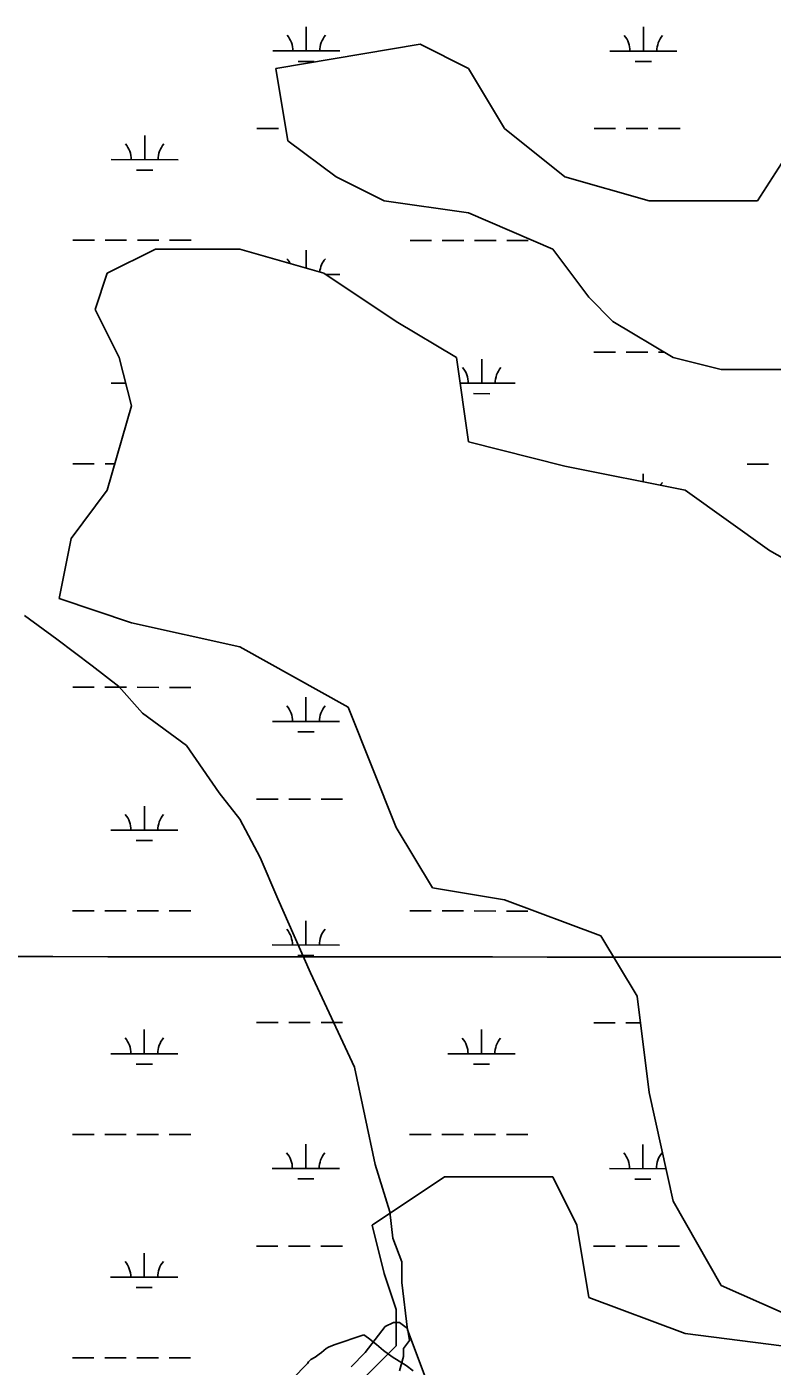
# Model space of a CAD drawing. Extents: x 3245246 to 3283090, y 806824 to 832173.
# Drawn here: x 3252248 to 3253357, y 823726 to 825719 of the extents above; entities that cross this region are included whole.
import ezdxf

# ---------------------------------------------------------------- set-up
doc = ezdxf.new("R2010")
doc.units = 0
for name, color, linetype in [('V-GRID-MAJR', 7, 'Continuous'), ('V-SITE-VEGE', 7, 'Continuous'), ('V-TOPO-SHOR', 7, 'Continuous'), ('V-WETL-SWMP', 7, 'Continuous')]:
    doc.layers.add(name, color=color, linetype=linetype)

msp = doc.modelspace()

# ---------------------------------------------------------------- linework, layer by layer
at = {"layer": 'V-GRID-MAJR'}
msp.add_spline([(3249423.5, 824337.8), (3254658.5, 824333.6), (3259893.4, 824330.1), (3265128.4, 824327.5), (3270363.4, 824325.6), (3275598.4, 824324.4), (3280833.3, 824324.1)], degree=3, dxfattribs=at)
at = {"layer": 'V-SITE-VEGE'}
for p, q in [((3252749.5, 823772.4), (3252705.1, 823757.8)), ((3252756.4, 823767.7), (3252749.5, 823772.4)), ((3252768.1, 823758.4), (3252756.4, 823767.7)), ((3252693.5, 823752), (3252686.5, 823746.2)), ((3252696.9, 823754.3), (3252693.5, 823752)), ((3252705.1, 823757.8), (3252696.9, 823754.3)), ((3252778.6, 823749.1), (3252768.1, 823758.4)), ((3252791.4, 823739.8), (3252778.6, 823749.1)), ((3252665.7, 823729.9), (3252642.5, 823706.6)), ((3252666.8, 823732.2), (3252665.7, 823729.9)), ((3252670.3, 823735.7), (3252666.8, 823732.2)), ((3252677.2, 823739.2), (3252670.3, 823735.7)), ((3252683, 823743.8), (3252677.2, 823739.2)), ((3252686.5, 823746.2), (3252683, 823743.8)), ((3252812.3, 823727), (3252791.4, 823739.8)), ((3252822.8, 823718.9), (3252812.3, 823727))]:
    msp.add_line(p, q, dxfattribs=at)
at = {"layer": 'V-TOPO-SHOR'}
for points in [[(3252244.2, 824843), (3252292.5, 824807.8), (3252345.1, 824768.3), (3252384.6, 824737.6), (3252419.8, 824698), (3252485.6, 824649.7), (3252533.9, 824579.4), (3252564.6, 824539.9), (3252595.3, 824482.8), (3252621.6, 824421.3), (3252669.9, 824311.5), (3252735.7, 824171), (3252766.3, 824026.1), (3252788.3, 823955.8), (3252792.6, 823916.3), (3252805.8, 823881.1), (3252805.8, 823850.4), (3252814.5, 823780.1), (3252840.9, 823709.9)], [(3252802.3, 823719.1), (3252808.3, 823740.1), (3252808.3, 823752), (3252817.3, 823764), (3252814.3, 823781.9), (3252802.3, 823790.9), (3252793.4, 823790.9), (3252781.4, 823784.9), (3252751.4, 823746.1), (3252730.5, 823725.1)]]:
    msp.add_lwpolyline(points, dxfattribs=at)
at = {"layer": 'V-WETL-SWMP'}
for p, q in [((3252663.7, 825683.4), (3252663.7, 825719.4)), ((3253165.6, 825683.2), (3253165.6, 825719.2)), ((3253496.6, 825711.3), (3253335.3, 825460.2)), ((3252613.7, 825683.5), (3252713.7, 825683.4)), ((3252833.5, 825693.4), (3252618.4, 825657.5)), ((3252905.2, 825657.5), (3252833.5, 825693.4)), ((3253115.6, 825683.2), (3253215.6, 825683.2)), ((3252651.7, 825668), (3252675.7, 825668)), ((3253153.6, 825667.8), (3253177.6, 825667.8)), ((3252618.4, 825657.5), (3252636.3, 825549.9)), ((3252958.9, 825567.8), (3252905.2, 825657.5)), ((3252590.3, 825568), (3252622.3, 825568)), ((3253048.5, 825496.1), (3252958.9, 825567.8)), ((3253092.2, 825567.8), (3253124.2, 825567.8)), ((3253140.2, 825567.8), (3253172.2, 825567.8)), ((3253188.2, 825567.8), (3253220.2, 825567.8)), ((3252423.2, 825521.7), (3252423.2, 825557.7)), ((3252636.3, 825549.9), (3252708, 825496.1)), ((3252373.2, 825521.7), (3252473.2, 825521.6)), ((3252411.2, 825506.2), (3252435.2, 825506.2)), ((3252708, 825496.1), (3252779.7, 825460.2)), ((3253174, 825460.2), (3253048.5, 825496.1)), ((3252779.7, 825460.2), (3252905.2, 825442.3)), ((3252905.2, 825442.3), (3253030.6, 825388.5)), ((3253335.3, 825460.2), (3253174, 825460.2)), ((3252316.3, 825401.6), (3252348.3, 825401.6)), ((3252364.3, 825401.6), (3252396.3, 825401.6)), ((3252412.3, 825401.6), (3252444.3, 825401.6)), ((3252460.3, 825401.6), (3252492.3, 825401.6)), ((3252818.2, 825401.4), (3252850.2, 825401.4)), ((3252439.2, 825388.5), (3252367.5, 825352.6)), ((3252564.6, 825388.5), (3252439.2, 825388.5)), ((3252690.1, 825352.6), (3252564.6, 825388.5)), ((3252663.6, 825360.2), (3252663.6, 825386.8)), ((3252866.2, 825401.4), (3252898.2, 825401.4)), ((3252914.2, 825401.4), (3252946.2, 825401.4)), ((3252962.2, 825401.4), (3252994.2, 825401.4)), ((3253030.6, 825388.5), (3253084.4, 825316.8)), ((3252367.5, 825352.6), (3252349.6, 825298.8)), ((3252797.6, 825280.9), (3252690.1, 825352.6)), ((3252692.9, 825350.7), (3252713.6, 825350.7)), ((3253084.4, 825316.8), (3253120.2, 825280.9)), ((3252349.6, 825298.8), (3252385.4, 825227.1)), ((3252887.2, 825227.1), (3252797.6, 825280.9)), ((3253120.2, 825280.9), (3253209.8, 825227.1)), ((3252385.4, 825227.1), (3252403.4, 825155.3)), ((3252905.2, 825101.5), (3252887.2, 825227.1)), ((3252924.9, 825188.8), (3252925, 825224.8)), ((3253092, 825235.1), (3253124, 825235.1)), ((3253140, 825235.1), (3253172, 825235.1)), ((3253188, 825235.1), (3253196.5, 825235.1)), ((3253209.8, 825227.1), (3253281.5, 825209.1)), ((3253281.5, 825209.1), (3253442.8, 825209.1)), ((3252373, 825189), (3252394.9, 825189)), ((3252892.7, 825188.8), (3252974.9, 825188.8)), ((3252912.9, 825173.4), (3252936.9, 825173.3)), ((3252403.4, 825155.3), (3252367.5, 825029.8)), ((3253048.5, 825065.7), (3252905.2, 825101.5)), ((3252316.1, 825069), (3252348.1, 825069)), ((3252364.1, 825069), (3252378.7, 825068.9)), ((3253227.7, 825029.8), (3253048.5, 825065.7)), ((3253320, 825068.5), (3253352, 825068.5)), ((3253165.3, 825042.3), (3253165.4, 825053.9)), ((3252367.5, 825029.8), (3252313.7, 824958)), ((3253353.2, 824940.1), (3253227.7, 825029.8)), ((3252313.7, 824958), (3252295.8, 824868.4)), ((3253478.6, 824868.4), (3253353.2, 824940.1)), ((3252295.8, 824868.4), (3252403.4, 824832.5)), ((3252403.4, 824832.5), (3252564.6, 824796.6)), ((3252564.6, 824796.6), (3252725.9, 824707)), ((3252316, 824736.3), (3252348, 824736.3)), ((3252364, 824736.3), (3252396, 824736.3)), ((3252412, 824736.3), (3252444, 824736.2)), ((3252460, 824736.2), (3252492, 824736.2)), ((3252663.3, 824685.4), (3252663.3, 824721.4)), ((3252725.9, 824707), (3252797.6, 824527.6)), ((3252613.3, 824685.4), (3252713.3, 824685.4)), ((3252651.3, 824670), (3252675.3, 824670)), ((3252589.8, 824570), (3252621.8, 824570)), ((3252637.8, 824570), (3252669.8, 824570)), ((3252685.8, 824570), (3252717.8, 824569.9)), ((3252422.7, 824523.6), (3252422.8, 824559.6)), ((3252797.6, 824527.6), (3252851.4, 824437.9)), ((3252372.7, 824523.7), (3252472.7, 824523.6)), ((3252410.7, 824508.2), (3252434.7, 824508.2)), ((3252851.4, 824437.9), (3252958.9, 824420)), ((3252958.9, 824420), (3253102.3, 824366.2)), ((3252315.8, 824403.6), (3252347.8, 824403.6)), ((3252363.8, 824403.6), (3252395.8, 824403.6)), ((3252411.8, 824403.6), (3252443.8, 824403.6)), ((3252459.8, 824403.6), (3252491.8, 824403.5)), ((3252663.1, 824352.7), (3252663.2, 824388.7)), ((3252817.8, 824403.4), (3252849.8, 824403.4)), ((3252865.8, 824403.4), (3252897.8, 824403.4)), ((3252913.8, 824403.4), (3252945.8, 824403.3)), ((3252961.8, 824403.3), (3252993.8, 824403.3)), ((3253102.3, 824366.2), (3253156.1, 824276.5)), ((3252613.1, 824352.8), (3252713.1, 824352.7)), ((3252651.1, 824337.3), (3252675.1, 824337.3)), ((3253156.1, 824276.5), (3253174, 824133)), ((3252422.6, 824191), (3252422.6, 824227)), ((3252589.7, 824237.3), (3252621.7, 824237.3)), ((3252637.7, 824237.3), (3252669.7, 824237.3)), ((3252685.7, 824237.3), (3252717.7, 824237.3)), ((3252924.5, 824190.8), (3252924.5, 824226.8)), ((3253091.6, 824237.1), (3253123.6, 824237.1)), ((3253139.6, 824237.1), (3253161, 824237.1)), ((3252372.6, 824191), (3252472.6, 824190.9)), ((3252874.5, 824190.8), (3252974.5, 824190.7)), ((3252410.6, 824175.5), (3252434.6, 824175.5)), ((3252912.5, 824175.3), (3252936.5, 824175.3)), ((3253174, 824133), (3253209.8, 823971.6)), ((3252315.7, 824070.9), (3252347.7, 824070.9)), ((3252363.7, 824070.9), (3252395.7, 824070.9)), ((3252411.7, 824070.9), (3252443.7, 824070.9)), ((3252459.7, 824070.9), (3252491.7, 824070.9)), ((3252817.6, 824070.7), (3252849.6, 824070.7)), ((3252865.6, 824070.7), (3252897.6, 824070.7)), ((3252913.6, 824070.7), (3252945.6, 824070.7)), ((3252961.6, 824070.7), (3252993.6, 824070.7)), ((3252663, 824020.1), (3252663, 824056.1)), ((3253164.9, 824019.8), (3253164.9, 824055.8)), ((3252613, 824020.1), (3252713, 824020)), ((3252869.3, 824007.5), (3252761.8, 823935.7)), ((3253030.6, 824007.5), (3252869.3, 824007.5)), ((3253066.4, 823935.7), (3253030.6, 824007.5)), ((3253114.9, 824019.9), (3253199.1, 824019.8)), ((3252651, 824004.6), (3252675, 824004.6)), ((3253152.9, 824004.4), (3253176.9, 824004.4)), ((3253209.8, 823971.6), (3253281.5, 823846.1)), ((3252761.8, 823935.7), (3252779.7, 823864)), ((3253084.4, 823828.1), (3253066.4, 823935.7)), ((3252422.5, 823858.3), (3252422.5, 823894.3)), ((3252589.5, 823904.7), (3252621.5, 823904.6)), ((3252637.5, 823904.6), (3252669.5, 823904.6)), ((3252685.5, 823904.6), (3252717.5, 823904.6)), ((3253091.4, 823904.4), (3253123.4, 823904.4)), ((3253139.4, 823904.4), (3253171.4, 823904.4)), ((3253187.4, 823904.4), (3253219.4, 823904.4)), ((3252372.5, 823858.3), (3252472.5, 823858.3)), ((3252779.7, 823864), (3252797.6, 823810.2)), ((3252410.4, 823842.9), (3252434.4, 823842.9)), ((3253227.7, 823774.3), (3253084.4, 823828.1)), ((3253281.5, 823846.1), (3253442.8, 823774.3)), ((3252797.6, 823810.2), (3252797.6, 823756.4)), ((3253371.1, 823756.4), (3253227.7, 823774.3)), ((3252797.6, 823756.4), (3252743.9, 823702.6)), ((3252315.6, 823738.3), (3252347.6, 823738.3)), ((3252363.6, 823738.3), (3252395.6, 823738.2)), ((3252411.6, 823738.2), (3252443.6, 823738.2)), ((3252459.6, 823738.2), (3252491.6, 823738.2))]:
    msp.add_line(p, q, dxfattribs=at)
for centre, start, end in [((3252608.5, 825683.9), 359.2032, 40.7468), ((3252719, 825683.9), 139.2032, 180.7468), ((3253110.4, 825683.7), 359.2032, 40.7468), ((3253220.9, 825683.7), 139.2032, 180.7468), ((3252367.9, 825522.2), 359.2032, 40.7468), ((3252478.4, 825522.1), 139.2032, 180.7468), ((3252608.3, 825351.3), 26.5144, 40.7468), ((3252718.8, 825351.2), 139.2032, 174.7175), ((3252869.7, 825189.3), 359.2032, 40.7468), ((3252980.2, 825189.2), 139.2032, 180.7468), ((3253220.6, 825018.3), 139.2032, 147.6316), ((3252608, 824685.9), 359.2032, 40.7468), ((3252718.5, 824685.9), 139.2032, 180.7468), ((3252367.5, 824524.1), 359.2032, 40.7468), ((3252478, 824524.1), 139.2032, 180.7468), ((3252607.9, 824353.2), 359.2032, 40.7468), ((3252718.4, 824353.2), 139.2032, 180.7468), ((3252367.4, 824191.5), 359.2032, 40.7468), ((3252477.8, 824191.4), 139.2032, 180.7468), ((3252869.3, 824191.3), 359.2032, 40.7468), ((3252979.7, 824191.2), 139.2032, 180.7468), ((3252607.8, 824020.6), 359.2032, 40.7468), ((3252718.2, 824020.5), 139.2032, 180.7468), ((3253109.7, 824020.3), 359.2032, 40.7468), ((3253220.1, 824020.3), 139.2032, 180.7468), ((3252367.2, 823858.8), 359.2032, 40.7468), ((3252477.7, 823858.7), 139.2032, 180.7468)]:
    msp.add_arc(centre, 35.2, start, end, dxfattribs=at)

doc.saveas('drawing.dxf')
